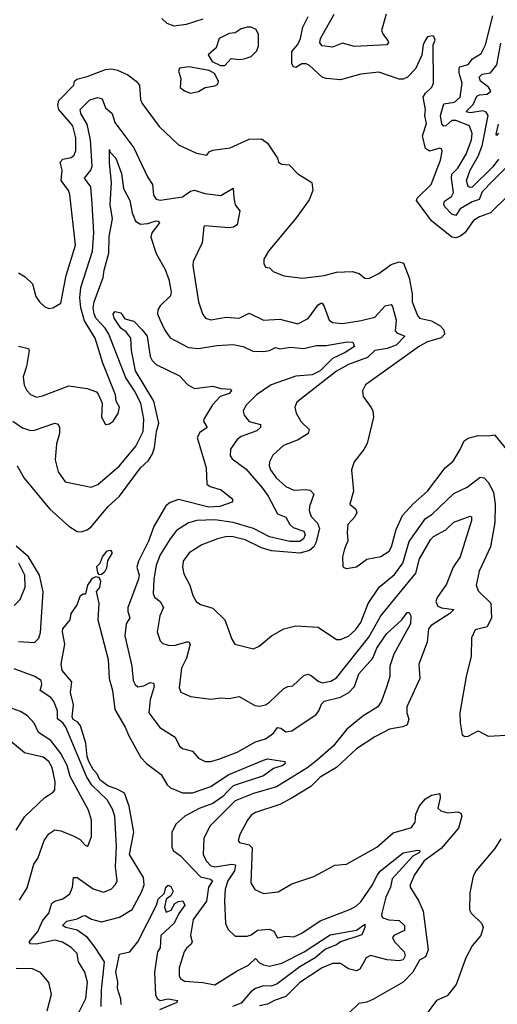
# Model space of a CAD drawing. Extents: x 1245515 to 1420776, y 606314 to 671314.
# Tile 319 of 385: x 1384392 to 1386749, y 652936 to 657798. Entities that reach past the tile are written whole.
import ezdxf

# ---------------------------------------------------------------- set-up
doc = ezdxf.new("R2010")
doc.units = 0

msp = doc.modelspace()

# ---------------------------------------------------------------- linework, layer by layer
at = {"layer": '0CON10XD'}
for points in [[(1385295, 657800.4), (1385214.1, 657774.1), (1385155, 657765.8), (1385119, 657779), (1385094.1, 657804.1)], [(1386802, 656928), (1386715.6, 656844.4), (1386661.4, 656825), (1386632.7, 656807.3), (1386589.2, 656745), (1386565, 656726.9), (1386545, 656720.9), (1386525, 656724.6), (1386424.5, 656805), (1386350, 656905), (1386353.4, 656916.6), (1386423.3, 656985), (1386468.9, 657105), (1386477.8, 657147.8), (1386475, 657158.8), (1386465, 657164.3), (1386415, 657148.9), (1386395, 657161.9), (1386379.6, 657225), (1386400.6, 657285), (1386392, 657325), (1386394.7, 657354.7), (1386383.6, 657416.4), (1386394.4, 657435.6), (1386425.6, 657465), (1386434.3, 657485), (1386432.5, 657675), (1386442.5, 657697.5), (1386436.2, 657715), (1386428.8, 657718.8), (1386405, 657713.3), (1386393.3, 657695), (1386383.8, 657675), (1386377.3, 657622.7), (1386346, 657555), (1386305.8, 657515), (1386285, 657504.6), (1386264.7, 657504.7), (1386165, 657538.5), (1386075, 657528.8), (1385975, 657501.8), (1385905, 657507.3), (1385884.1, 657514.1), (1385822, 657572), (1385805, 657580.7), (1385785, 657580.8), (1385755, 657563), (1385742, 657565), (1385734.3, 657584.3), (1385735, 657642), (1385764.2, 657675.8), (1385778.6, 657705), (1385789, 657761), (1385816.2, 657815)], [(1386200.4, 657825), (1386178.2, 657745), (1386185.3, 657725), (1386208.7, 657695), (1386211.8, 657685), (1386204.2, 657675), (1386045, 657665.3), (1385985, 657682.5), (1385935, 657663.3), (1385885, 657669.6), (1385874, 657684), (1385876, 657705), (1385944.7, 657825)], [(1386795, 657070.3), (1386726.9, 657003.1), (1386675, 656948.3), (1386659.1, 656910.9), (1386625, 656899.6), (1386566.5, 656865), (1386545, 656831.8), (1386525, 656837.8), (1386490.2, 656875), (1386485.2, 656885), (1386488.3, 656901.7), (1386524, 656925), (1386533.3, 656945), (1386522.5, 657015), (1386525.2, 657035), (1386555, 657064.7), (1386595, 657134.6), (1386622.5, 657205), (1386626.1, 657236.1), (1386612.9, 657275), (1386545, 657300), (1386525, 657300), (1386495, 657273.4), (1386485, 657272), (1386474.9, 657284.9), (1386468.3, 657325), (1386485, 657382.5), (1386538.1, 657391.9), (1386566.5, 657415), (1386575.7, 657485), (1386560.5, 657535), (1386561.5, 657558.5), (1386565, 657565.4), (1386605, 657577.2), (1386627.3, 657605), (1386669.2, 657630.8), (1386691.2, 657675), (1386727.9, 657817.9)], [(1385405, 657572.5), (1385435, 657607.5), (1385475, 657601.2), (1385500, 657605), (1385533.6, 657616.4), (1385562.5, 657645), (1385570.7, 657669.3), (1385571.2, 657725), (1385559.5, 657749.5), (1385535, 657761.2), (1385515, 657761.2), (1385485, 657752.5), (1385455.8, 657734.2), (1385425, 657730), (1385376.2, 657705), (1385360.7, 657659.3), (1385322.5, 657625), (1385341.7, 657591.7), (1385382.5, 657572.5), (1385405, 657572.5)], [(1386755, 657110.3), (1386728, 657072), (1386625, 656972.1), (1386615, 656969.6), (1386605.3, 656975.3), (1386598, 657005), (1386615.7, 657055), (1386655.4, 657124.6), (1386675.4, 657175), (1386704.8, 657325), (1386695, 657341.9), (1386678.2, 657348.2), (1386617.8, 657337.8), (1386600.9, 657340.9), (1386596.4, 657345), (1386630.1, 657379.9), (1386648.7, 657421.3), (1386662.1, 657427.9), (1386699.7, 657430.3), (1386717.1, 657445), (1386706.1, 657465), (1386665.8, 657495), (1386660, 657515), (1386675, 657529.1), (1386715, 657536.7), (1386747.7, 657575), (1386766.9, 657683.1)], [(1384385, 656547.5), (1384419.1, 656529.1), (1384454.3, 656494.3), (1384471.1, 656431.1), (1384490, 656405), (1384515, 656380), (1384535, 656372.5), (1384555, 656375.8), (1384595, 656398), (1384620.7, 656535), (1384666.9, 656685), (1384639.6, 656935), (1384633.1, 656955), (1384595.8, 657005), (1384600.5, 657055), (1384590.7, 657095), (1384605, 657109.2), (1384645, 657117.7), (1384661.2, 657128.8), (1384668.1, 657151.9), (1384668.6, 657215), (1384654.7, 657275), (1384584.7, 657355), (1384580.5, 657375), (1384585, 657398.6), (1384658.6, 657475), (1384662.9, 657495), (1384674.2, 657505), (1384725, 657517.9), (1384815, 657552.5), (1384845, 657555.5), (1384875, 657548.8), (1384925, 657525.6), (1384966, 657495), (1384983.1, 657475), (1384988.6, 657405), (1384996.9, 657385), (1385080.4, 657270.4), (1385175, 657180.8), (1385265, 657140), (1385315, 657130), (1385326.7, 657145), (1385345, 657154.2), (1385430, 657165), (1385525, 657208.2), (1385585, 657209.4), (1385615, 657188.8), (1385664, 657115), (1385670, 657095), (1385685, 657085.7), (1385721.1, 657081.1), (1385765, 657036.7), (1385833.3, 656995), (1385839.2, 656955), (1385821.1, 656908.9), (1385758.5, 656821.5), (1385619.4, 656655), (1385597.5, 656615), (1385596.2, 656595), (1385605, 656576.7), (1385625, 656572.5), (1385642.5, 656555), (1385695, 656533.1), (1385787.9, 656522.1), (1385895.5, 656535.5), (1385955, 656552.3), (1386034.6, 656554.6), (1386066.7, 656545), (1386095, 656522), (1386115, 656520.6), (1386165, 656544.4), (1386225, 656588.6), (1386265, 656602), (1386285.7, 656595.7), (1386314.1, 656524.1), (1386328.9, 656445), (1386329.2, 656405), (1386355, 656337.5), (1386365.8, 656325), (1386425, 656311.1), (1386466.7, 656286.7), (1386486, 656266), (1386488.5, 656245), (1386472.2, 656227.8), (1386405, 656207.5), (1386365, 656185.4), (1386098.8, 655995), (1386083.8, 655965), (1386087.7, 655937.7), (1386126.7, 655883.3), (1386135.6, 655865), (1386138.5, 655835), (1386106.2, 655705), (1386091.1, 655675), (1386042.5, 655615), (1386029.5, 655575), (1386040.3, 655469.7), (1386021.4, 655405), (1386051.3, 655381.3), (1386056.7, 655365), (1386046.1, 655343.9), (1386012.3, 655305), (1386008.1, 655265), (1386012, 655225), (1385994.4, 655185), (1385986, 655145), (1385987.5, 655097.5), (1385992.5, 655092.5), (1386005, 655088.8), (1386055, 655095.8), (1386105, 655133.3), (1386175, 655146.7), (1386215, 655174.4), (1386227.5, 655195), (1386250.1, 655279.9), (1386280.7, 655349.3), (1386333.3, 655406.7), (1386405, 655469.6), (1386492.7, 655585), (1386531.1, 655618.9), (1386565.8, 655675.8), (1386585, 655717.8), (1386605, 655732.3), (1386655, 655745.4), (1386705, 655742.9), (1386735, 655748.6), (1386825, 655638.8)], [(1385235, 657435.8), (1385275, 657444), (1385307.1, 657462.9), (1385355, 657472), (1385369.3, 657480.7), (1385373.3, 657495), (1385353.3, 657533.3), (1385327, 657547), (1385225.8, 657565.8), (1385180.6, 657559.4), (1385175.8, 657545), (1385187.2, 657507.2), (1385184, 657464), (1385205, 657446.9), (1385235, 657435.8)], [(1384413.3, 655993.3), (1384426.6, 655966.6), (1384445, 655946.9), (1384475, 655934.5), (1384505, 655940), (1384635, 655989.4), (1384725, 655977.1), (1384770, 655960), (1384779.5, 655949.5), (1384799.2, 655905), (1384796.2, 655835), (1384815, 655800), (1384835, 655802), (1384853.8, 655815), (1384877.3, 655852.7), (1384884.2, 655885), (1384868.6, 655915), (1384863.8, 655946.2), (1384802.3, 656102.3), (1384764.3, 656225), (1384711.2, 656311.2), (1384693.1, 656375), (1384688.9, 656425), (1384693.7, 656476.3), (1384751.2, 656655), (1384757.6, 656745), (1384749.2, 656889.2), (1384743.4, 656973.4), (1384712.3, 657015), (1384742, 657055), (1384748.9, 657075), (1384741.6, 657205), (1384725, 657282.7), (1384693.6, 657335), (1384690.3, 657355), (1384738, 657402), (1384775, 657413.4), (1384798.3, 657408.3), (1384815, 657362.5), (1384848.8, 657335), (1384860.9, 657290.9), (1384954.8, 657164.8), (1385022.2, 657022.2), (1385047.5, 656985), (1385052.4, 656932.4), (1385065, 656911.9), (1385085, 656907.5), (1385195, 656923.8), (1385235, 656950.8), (1385255, 656956.4), (1385305, 656940), (1385385, 656930.3), (1385445, 656966), (1385448.2, 656918.2), (1385455, 656883.3), (1385477.8, 656855), (1385465.5, 656785), (1385446.5, 656773.5), (1385425, 656771.2), (1385305, 656780), (1385300, 656775), (1385293.2, 656696.8), (1385248.5, 656605), (1385246.5, 656585), (1385274.6, 656404.6), (1385294.2, 656345), (1385308.8, 656325), (1385335, 656315.8), (1385411.4, 656328.6), (1385475, 656324.5), (1385525, 656348.9), (1385595, 656314.4), (1385675, 656319.1), (1385765, 656296.5), (1385815, 656322.7), (1385865, 656389.5), (1385878.5, 656398.5), (1385885, 656398.1), (1385895, 656382.5), (1385920, 656315), (1385935, 656303.6), (1385985, 656298.4), (1386077.8, 656312.2), (1386145, 656329.6), (1386195, 656384.6), (1386225, 656391.9), (1386232.4, 656382.4), (1386250.2, 656315), (1386245, 656261.9), (1386252.7, 656252.7), (1386293.1, 656235), (1386249.5, 656190.5), (1386205.8, 656174.2), (1386145, 656165.2), (1386109.1, 656130.9), (1386015, 656094.8), (1385955, 656063.2), (1385759.8, 655910.2), (1385750.6, 655885), (1385756.5, 655855), (1385781.9, 655811.9), (1385820, 655775), (1385815.7, 655755), (1385766.7, 655723.3), (1385693.8, 655696.2), (1385642, 655648), (1385625.5, 655615), (1385623.9, 655595), (1385630.4, 655575), (1385658.4, 655535), (1385705, 655492.4), (1385745, 655475.3), (1385801.8, 655478.2), (1385826, 655475), (1385844.4, 655455), (1385821.8, 655395), (1385820.4, 655375), (1385831.2, 655345), (1385861.2, 655311.2), (1385871.2, 655285), (1385854.2, 655215), (1385844.1, 655195), (1385823, 655177), (1385773.9, 655163.9), (1385635, 655175.2), (1385585, 655190.5), (1385505, 655229.3), (1385445.3, 655244.7), (1385415, 655246.1), (1385368, 655235), (1385291.4, 655205), (1385227.8, 655165), (1385199.1, 655125), (1385195.5, 655095), (1385201.1, 655061.1), (1385231.1, 655005), (1385245.6, 654955), (1385262.9, 654925), (1385285, 654910.6), (1385345, 654891.4), (1385404.2, 654835), (1385439.2, 654739.2), (1385454.4, 654714.4), (1385545, 654690.8), (1385573.8, 654705), (1385635, 654755.7), (1385695, 654790), (1385755, 654804.3), (1385865, 654798.1), (1385955, 654737.1), (1385975, 654736.9), (1386015, 654753.1), (1386048.7, 654785), (1386075, 654821.5), (1386111.4, 654915), (1386166.4, 654995), (1386241.7, 655058.3), (1386283.5, 655115), (1386315, 655220.8), (1386395, 655334.7), (1386426.2, 655355), (1386535, 655459.1), (1386600.6, 655489.4), (1386665, 655538.5), (1386685.3, 655535.3), (1386705, 655514.4), (1386729.8, 655465), (1386739.6, 655405), (1386736.7, 655315), (1386716.6, 655195), (1386660, 655075), (1386645.6, 655005), (1386655, 654977.5), (1386717.6, 654917.6), (1386720.6, 654845), (1386700, 654800), (1386640, 654785), (1386622, 654745), (1386620.8, 654655), (1386595.7, 654554.3), (1386564.3, 654375), (1386566, 654325), (1386576.1, 654266.1), (1386588.8, 654258.8), (1386605, 654259.2), (1386655, 654286), (1386705, 654260), (1386825, 654267.1)], [(1386755, 657238.1), (1386745, 657226.7), (1386743.2, 657233.2), (1386755, 657281.8)], [(1384358.2, 655815), (1384405, 655782), (1384445, 655768.9), (1384465, 655770.7), (1384565, 655806.2), (1384580.8, 655800.8), (1384588.5, 655785), (1384588.8, 655755), (1384573.8, 655703.8), (1384566.7, 655625), (1384581.4, 655565), (1384616.4, 655516.4), (1384745, 655490), (1384777.6, 655502.4), (1384885, 655594.5), (1384965, 655691.8), (1385001, 655765), (1385004.8, 655825.2), (1384989.4, 655905), (1384958.6, 655965), (1384915, 656030), (1384832.3, 656245), (1384813.4, 656275), (1384767.7, 656325), (1384759.2, 656345), (1384754.4, 656375), (1384758.8, 656405), (1384803.4, 656525), (1384809, 656561), (1384830.9, 656645), (1384832.8, 656727.2), (1384849.4, 656815), (1384837.7, 656885), (1384844.8, 656994.8), (1384835, 657090), (1384835, 657157.5), (1384836.2, 657146.2), (1384865.4, 657115), (1384895, 657039.4), (1384904.4, 656964.4), (1384935.9, 656905), (1384947.1, 656845), (1384963.7, 656803.7), (1384988.8, 656788.8), (1385025, 656791.9), (1385065.3, 656805.3), (1385075, 656804.2), (1385081.9, 656795), (1385044, 656746), (1385038.4, 656725), (1385065, 656644), (1385110, 656565), (1385127.5, 656515), (1385139.3, 656455), (1385135.7, 656434.3), (1385084.8, 656385.2), (1385073.6, 656365), (1385071.8, 656345), (1385082.7, 656317.3), (1385107.3, 656265), (1385135, 656227.9), (1385225, 656179.5), (1385275, 656175.3), (1385365, 656189.7), (1385445, 656193.6), (1385495, 656183.8), (1385541.9, 656161.9), (1385595, 656159.1), (1385625, 656164.2), (1385655, 656179.7), (1385675, 656172.6), (1385729.1, 656180.9), (1385795, 656175.2), (1385855, 656189.1), (1385905, 656189.7), (1386007.8, 656207.8), (1386036.2, 656205), (1386043.8, 656185), (1385998.2, 656155), (1385935.3, 656124.7), (1385875, 656064.4), (1385835, 656043.7), (1385755, 656037.2), (1385633.3, 655995), (1385560.9, 655945), (1385507.8, 655892.2), (1385494.5, 655865), (1385499.4, 655845), (1385525, 655814.7), (1385579.6, 655799.6), (1385580, 655785), (1385562.8, 655767.2), (1385485, 655739.1), (1385465.5, 655725), (1385432.2, 655677.8), (1385430, 655645), (1385440.3, 655630.3), (1385508.8, 655578.8), (1385590.3, 655485), (1385618.4, 655445), (1385665, 655357.5), (1385705, 655341.9), (1385725.8, 655305), (1385740.9, 655290.9), (1385795, 655272.7), (1385800.8, 655255), (1385792.2, 655235), (1385775, 655220.9), (1385725, 655221.9), (1385624.9, 655244.9), (1385545, 655286.2), (1385445, 655315.5), (1385355, 655327.9), (1385265.7, 655324.3), (1385225, 655313.9), (1385165, 655275.4), (1385134.8, 655235.2), (1385084.8, 655155), (1385065.9, 655104.1), (1385053, 655033), (1385050, 654965), (1385056.7, 654946.7), (1385085.7, 654925.7), (1385102.1, 654895), (1385083.9, 654855), (1385070, 654775), (1385085, 654730), (1385097.6, 654717.6), (1385125, 654709.4), (1385155, 654708.5), (1385216.1, 654726.1), (1385226, 654726), (1385232.5, 654715), (1385214.3, 654645.7), (1385191.1, 654595), (1385178.5, 654498.5), (1385186.5, 654476.5), (1385235, 654456.4), (1385335, 654443.1), (1385385, 654448.9), (1385425, 654445.6), (1385475, 654455.6), (1385552, 654412), (1385575, 654408.9), (1385605, 654414.5), (1385625, 654427.3), (1385695, 654495.7), (1385715, 654505.8), (1385740.7, 654509.3), (1385795, 654558.9), (1385815, 654565.6), (1385830.1, 654560.1), (1385865, 654531.3), (1385885, 654523.7), (1385928.3, 654531.7), (1385955, 654547.9), (1386115, 654749.7), (1386175, 654854.6), (1386347.9, 655065), (1386366, 655135), (1386420.2, 655229.8), (1386435, 655245.3), (1386495, 655279.7), (1386535, 655317.2), (1386615, 655346.9), (1386622.7, 655342.7), (1386622.5, 655325), (1386565.9, 655145), (1386531.3, 655095), (1386499.2, 655010.8), (1386452.2, 654945), (1386445.9, 654925), (1386455, 654902.1), (1386473.3, 654893.3), (1386534, 654885), (1386514.5, 654865), (1386423.2, 654806.8), (1386409.7, 654790.3), (1386403.1, 654725), (1386361.8, 654615), (1386366.9, 654545), (1386302.3, 654405), (1386302.5, 654375), (1386313.1, 654343.1), (1386305, 654316.7), (1386283.7, 654306.3), (1386218, 654295), (1386145, 654256.1), (1386055, 654196.6), (1385955.6, 654104.4), (1385875, 654057.3), (1385828.5, 654011.5), (1385737.5, 653955), (1385675, 653922.8), (1385555, 653883.1), (1385535, 653870.5), (1385515.5, 653845), (1385478.1, 653775), (1385470.8, 653745), (1385476.7, 653735), (1385525, 653723.1), (1385538.7, 653708.7), (1385533.2, 653535), (1385552.9, 653502.9), (1385595, 653482.5), (1385668.3, 653491.7), (1385735, 653530.8), (1385843.9, 653566.1), (1385946.8, 653623.2), (1386005, 653627.5), (1386155, 653711.9), (1386235, 653783.3), (1386325, 653809.5), (1386343.6, 653835), (1386347.8, 653875), (1386365, 653915.6), (1386395, 653950.9), (1386425, 653968.2), (1386465, 653977.5), (1386467.8, 653955), (1386455.7, 653905), (1386471.2, 653891.2), (1386505, 653881.5)], [(1384379.3, 655595), (1384413.4, 655533.4), (1384540.3, 655380.3), (1384635, 655296.5), (1384675, 655270.6), (1384695, 655268.9), (1384725, 655278.5), (1384745, 655294.5), (1384828.9, 655395), (1384884.8, 655445), (1384988.8, 655585), (1385028, 655622), (1385046.6, 655655), (1385057.6, 655685), (1385067, 655765), (1385078.4, 655805), (1385054, 655914), (1384963.4, 656065), (1384943.3, 656165), (1384940.7, 656225), (1384916.6, 656256.6), (1384891.5, 656275), (1384857.9, 656325), (1384853.8, 656345), (1384862.2, 656357.8), (1384890.3, 656350.3), (1384910.7, 656320.7), (1384955, 656309.2), (1384996.7, 656266.7), (1385020.5, 656235), (1385036.1, 656135), (1385045.5, 656115), (1385065, 656095.5), (1385179.7, 656039.7), (1385221.2, 655995), (1385255, 655976.2), (1385345, 655989.2), (1385385, 655977.1), (1385433.8, 655973.8), (1385436.9, 655966.9), (1385425, 655952.8), (1385382, 655938), (1385343.5, 655896.5), (1385300.3, 655825), (1385298.9, 655815), (1385316.4, 655783.6), (1385280.6, 655759.4), (1385268.5, 655735), (1385312.5, 655585), (1385316, 655505), (1385332.5, 655492.5), (1385386.8, 655476.8), (1385438, 655435), (1385443.8, 655425), (1385440, 655415), (1385378.8, 655395), (1385325, 655391.3), (1385175, 655428.1), (1385135, 655414.7), (1385112.6, 655397.4), (1385053.8, 655295), (1385026.7, 655223.3), (1384977.4, 655125), (1384970, 655095), (1384980.6, 655055), (1384978.9, 655035), (1384925.3, 654895.3), (1384924.7, 654875), (1384935.3, 654845), (1384917.8, 654815), (1384911.1, 654755), (1384945.4, 654605), (1384951.5, 654535), (1384961.4, 654515), (1384975, 654504.4), (1385005, 654508.7), (1385035.5, 654525.5), (1385052, 654522), (1385055.8, 654505), (1385035, 654440), (1385028.5, 654375), (1385083.3, 654303.3), (1385159.2, 654255), (1385180.3, 654210.3), (1385195, 654199.2), (1385245.5, 654185.5), (1385275, 654152), (1385307.5, 654135), (1385334.2, 654134.2), (1385375, 654147.1), (1385465, 654181.5), (1385555, 654232.7), (1385605, 654246.7), (1385644, 654275), (1385665, 654302.5), (1385680.1, 654300.1), (1385705, 654281.1), (1385735, 654286.3), (1385855, 654366.9), (1385869.1, 654385), (1385881.4, 654418.6), (1385895, 654432.7), (1385975, 654452), (1386015.9, 654475), (1386044.1, 654505), (1386065, 654568), (1386134.7, 654645), (1386154.8, 654695), (1386202.5, 654765), (1386277.3, 654835), (1386305, 654871.4), (1386315, 654871.2), (1386321.8, 654855), (1386321.6, 654815), (1386238, 654665), (1386218.4, 654605), (1386219.1, 654555), (1386202.1, 654502.1), (1386177.2, 654432.8), (1386160.4, 654405), (1386085, 654358.8), (1386006.4, 654295), (1385939.5, 654210.5), (1385852.2, 654135), (1385808.3, 654101.7), (1385659.8, 654010.2), (1385545, 653977.3), (1385455, 653940), (1385329.5, 653815), (1385300, 653755), (1385296.9, 653675), (1385312, 653645), (1385335, 653620), (1385354.3, 653614.3), (1385438.2, 653628.2), (1385456.5, 653625), (1385452.2, 653595), (1385419.7, 653545), (1385405.3, 653505), (1385403.1, 653446.9), (1385407.5, 653335), (1385420, 653305), (1385455, 653272.5), (1385515, 653271.5), (1385535, 653278.2), (1385565, 653301.1), (1385622.7, 653307.3), (1385646.5, 653296.5), (1385665, 653263.3), (1385705, 653272.2), (1385745, 653268.9), (1385785, 653287.3), (1385875, 653348.7), (1386024, 653405), (1386055, 653422.3), (1386075, 653441.2), (1386132.8, 653525), (1386156.2, 653573.8), (1386173.1, 653595), (1386285, 653683.9), (1386355, 653697.3), (1386366.2, 653695), (1386365.2, 653685), (1386332.3, 653667.7), (1386230.1, 653555), (1386221.8, 653515), (1386198.7, 653465), (1386180, 653385), (1386177.5, 653375), (1386185, 653362.3), (1386213.4, 653353.4), (1386265, 653349.5), (1386291.8, 653325), (1386290.5, 653299.5), (1386237.9, 653275), (1386231.5, 653265), (1386241.8, 653245), (1386289.2, 653195), (1386293.8, 653175), (1386285, 653155.5), (1386265, 653150.8), (1386205, 653156.1), (1386122.7, 653177.3), (1386101.4, 653165), (1386070.5, 653109.5), (1386055, 653101.5), (1386015, 653111.3), (1385975, 653137.2), (1385935, 653138), (1385885, 653116.5), (1385775, 653042.6), (1385705.6, 652974.4), (1385653.5, 652956.5), (1385615, 652935.7), (1385575, 652928.2)], [(1384386.2, 656186.2), (1384434.4, 656174.4), (1384438.1, 656165), (1384424.4, 656085), (1384408.5, 656035), (1384413.3, 655993.3)], [(1384385, 654727.2), (1384465, 654722.7), (1384486.4, 654743.6), (1384495, 654772.5), (1384507.2, 654972.8), (1384488.8, 655055), (1384435.1, 655145.1), (1384375, 655198.2)], [(1384785, 655057.5), (1384776.7, 655066.7), (1384772.7, 655097.3), (1384789.4, 655115), (1384800.6, 655145), (1384824.1, 655175.9), (1384839.3, 655179.3), (1384847.8, 655165), (1384824.5, 655125.5), (1384820.5, 655089.5), (1384809.7, 655070.3), (1384795, 655058.9), (1384785, 655057.5)], [(1384365, 654905.5), (1384393.2, 654935), (1384418, 654995), (1384416.4, 655055), (1384387, 655115)], [(1384794.3, 652925), (1384795.5, 653005), (1384810.3, 653145), (1384765, 653216.7), (1384725.8, 653265), (1384675, 653302.6), (1384619.4, 653315), (1384603.5, 653325), (1384625, 653347.1), (1384675, 653358.2), (1384705, 653372.9), (1384715, 653373.5), (1384745.4, 653355.4), (1384795, 653343.6), (1384885, 653365.9), (1384946.1, 653403.9), (1384995, 653492.2), (1385005.7, 653525.7), (1385002.1, 653562.1), (1384934, 653675), (1384955.3, 653785.3), (1384932.6, 653915), (1384908.8, 653978.8), (1384876, 653996), (1384826.9, 654015), (1384786.6, 654045), (1384774.3, 654074.3), (1384754.5, 654095), (1384733.3, 654135), (1384725, 654159.2), (1384717.5, 654225), (1384691.5, 654311.5), (1384678.8, 654328.8), (1384655, 654342.4), (1384650.9, 654355), (1384656.7, 654415), (1384641.6, 654475), (1384648.2, 654528.2), (1384602, 654585), (1384596.1, 654616.1), (1384613.8, 654715), (1384602.2, 654775), (1384605, 654790), (1384640, 654835), (1384646.2, 654865), (1384673.8, 654905), (1384692.5, 654955), (1384705, 654963.3), (1384717.5, 654962.5), (1384728.8, 655005), (1384750.5, 655039.5), (1384768.9, 655048.9), (1384783.8, 655043.8), (1384791.2, 655025), (1384785.6, 654994.4), (1384769.4, 654975), (1384782.5, 654915), (1384777.5, 654835), (1384829.1, 654639.1), (1384833.3, 654545), (1384849.5, 654485), (1384861.5, 654391.5), (1384913.1, 654305), (1384930.8, 654260.8), (1384989.1, 654155), (1385016.8, 654125), (1385090.4, 654070.4), (1385118.9, 654018.9), (1385135.6, 654005), (1385195, 653980.6), (1385245, 653979.4), (1385335, 654010.8), (1385421.2, 654068.8), (1385595, 654142.2), (1385615, 654147.3), (1385700, 654135), (1385702.5, 654125), (1385690, 654115), (1385645, 654100.4), (1385595, 654064.7), (1385445.8, 654014.2), (1385415.7, 653984.3), (1385395, 653962), (1385345, 653927), (1385277.3, 653902.7), (1385206.7, 653865), (1385162.5, 653825), (1385141.9, 653785), (1385143.4, 653713.4), (1385149.2, 653695), (1385185, 653668.2), (1385285, 653565.1), (1385333.8, 653553.9), (1385343.3, 653545), (1385322.9, 653515), (1385313, 653445), (1385248.6, 653355), (1385234.7, 653275), (1385242.5, 653245), (1385237.8, 653232.2), (1385215, 653213.5), (1385204, 653195), (1385178.9, 653115), (1385178.8, 653075), (1385185, 653062.5), (1385205, 653050), (1385295, 653043.2), (1385355, 653031.1), (1385465, 653101.2), (1385521.7, 653128.2), (1385555, 653162.5), (1385575, 653141.2), (1385595, 653130.3), (1385625, 653124.7), (1385685, 653138.5), (1385795.3, 653194.7), (1385925, 653278.9), (1386055, 653302.1), (1386095, 653332), (1386095.7, 653315), (1386080.5, 653279.5), (1385975.6, 653245), (1385955, 653230), (1385901.8, 653208.2), (1385850, 653165), (1385775, 653120.9), (1385663, 653037), (1385635, 653025.7), (1385595, 653027.1), (1385555, 653013.9), (1385532.4, 652997.7), (1385485, 652940.5), (1385442.9, 652925)], [(1384673.6, 652875), (1384717.4, 652965), (1384725.6, 653045.6), (1384713.8, 653095), (1384682, 653145), (1384675, 653186), (1384645.9, 653215.9), (1384602.6, 653242.6), (1384565, 653251.8), (1384473.4, 653233.4), (1384444.8, 653234.8), (1384437.9, 653245), (1384480.9, 653295), (1384505, 653348.2), (1384535.4, 653385), (1384550.5, 653435), (1384565, 653445.4), (1384605, 653456.5), (1384638.4, 653481.6), (1384653.1, 653515), (1384657.3, 653562.7), (1384675, 653561.6), (1384755, 653505.3), (1384805, 653489.6), (1384842.5, 653505), (1384865, 653527.5), (1384873.5, 653545), (1384864.1, 653615), (1384868.8, 653715), (1384860.9, 653865), (1384850.2, 653900.2), (1384823.1, 653945), (1384747.8, 654017.8), (1384721.4, 654061.4), (1384619.1, 654305), (1384605, 654325.7), (1384578.4, 654345), (1384578.6, 654385), (1384560.7, 654430.7), (1384545, 654451.1), (1384492.1, 654485), (1384501.1, 654515), (1384497.3, 654535), (1384465.7, 654555), (1384365, 654592.7)], [(1384390.2, 653449.8), (1384429.2, 653510.8), (1384461.9, 653628.1), (1384480.6, 653655), (1384512.9, 653745), (1384535, 653777.5), (1384565, 653796.7), (1384595, 653791.8), (1384655, 653767.3), (1384689.4, 653749.4), (1384715, 653721.2), (1384725, 653716.7), (1384729.5, 653720.5), (1384745.5, 653765), (1384746.2, 653845), (1384730.6, 653895), (1384641, 654061), (1384625.6, 654115), (1384595.1, 654175.1), (1384545, 654238.2), (1384485, 654277.3), (1384463.8, 654323.8), (1384429.6, 654359.6), (1384395, 654382.1), (1384331.4, 654405)], [(1384373.7, 653796.3), (1384417.2, 653862.8), (1384515, 653957.3), (1384557.1, 653982.9), (1384564.6, 653995.4), (1384566.7, 654035), (1384551.1, 654105), (1384535, 654135.4), (1384506.7, 654156.7), (1384415, 654177.8), (1384345.9, 654235.9)], [(1386505, 653881.5), (1386555, 653885.5), (1386569.8, 653879.8), (1386574.5, 653864.5), (1386557.7, 653805), (1386471.8, 653705), (1386388.2, 653645), (1386341.2, 653575), (1386318.8, 653525), (1386318.8, 653515), (1386361.5, 653445), (1386383.6, 653395), (1386407.5, 653205), (1386395, 653170), (1386365, 653154.4), (1386332.1, 653095), (1386284.4, 653045), (1386135, 652959.1), (1386105, 652946), (1386065, 652938.9), (1386015, 652890.8)], [(1386766.6, 653753.4), (1386738, 653705), (1386645, 653596), (1386630.7, 653569.3), (1386613.5, 653486.5), (1386612.6, 653402.6), (1386620, 653385), (1386673.3, 653335), (1386679.2, 653315), (1386668, 653275), (1386625.6, 653224.4), (1386594, 653165), (1386547, 653033), (1386501.7, 652978.3), (1386450, 652955), (1386398.8, 652885)], [(1384892.1, 652935), (1384891.4, 652961.4), (1384874.4, 653014.4), (1384876.3, 653045), (1384866.2, 653095), (1384885, 653183.8), (1384935, 653195.3), (1384975.2, 653244.8), (1385067.7, 653425), (1385075, 653455.6), (1385105.9, 653484.1), (1385112.9, 653515), (1385125, 653524.3), (1385137.9, 653517.9), (1385150, 653495), (1385138.3, 653471.7), (1385114.4, 653455.6), (1385106.9, 653415), (1385115, 653390), (1385139.5, 653400.5), (1385157, 653433), (1385175, 653443.3), (1385197, 653447), (1385207.5, 653425), (1385176.6, 653383.4), (1385155, 653336.7), (1385088, 653275), (1385085.7, 653215), (1385072, 653195), (1385056.5, 653095), (1385062.3, 652982.3), (1385070, 652965), (1385085, 652954.5), (1385125, 652962), (1385170, 652955), (1385168, 652945), (1385081.7, 652908.3)], [(1384526.7, 652903.3), (1384547.8, 652985), (1384535, 653043.3), (1384495, 653092.9), (1384455, 653110.6), (1384375, 653111.8)]]:
    msp.add_lwpolyline(points, dxfattribs=at)

doc.saveas('drawing.dxf')
